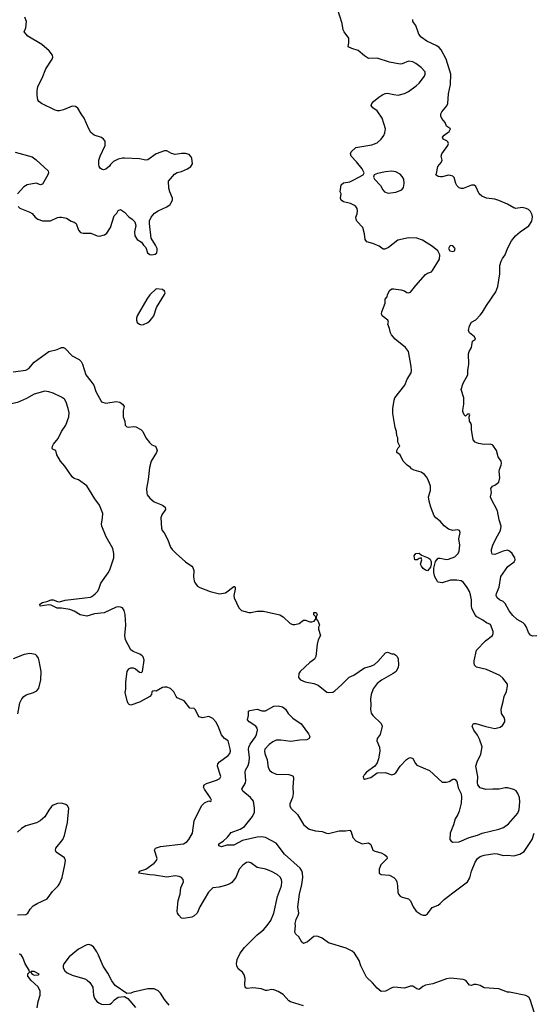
# Model space of a CAD drawing. Header units: inches. Extents: x 2001573 to 2220545, y 644482 to 846830.
# Tile 697 of 755: x 2181612 to 2186496, y 764364 to 773727. Entities that reach past the tile are written whole.
import ezdxf

# ---------------------------------------------------------------- set-up
doc = ezdxf.new("R2010")
doc.units = ezdxf.units.IN
doc.header["$MEASUREMENT"] = 0
doc.layers.add('C1786', color=7, linetype='Continuous')
doc.layers.add('C1787', color=7, linetype='Continuous')

msp = doc.modelspace()

# ---------------------------------------------------------------- linework, layer by layer
at = {"layer": 'C1786', "color": 5}
for points, elevation in [([(2184310, 764349.7), (2184186.6, 764386.6), (2184170, 764397), (2184116.4, 764456.4), (2184070, 764485.4), (2184030, 764502.7), (2184010, 764505.2), (2183965.2, 764494.8), (2183950, 764496.2), (2183910, 764512.6), (2183830, 764519.3), (2183774.9, 764514.9), (2183761.5, 764521.5), (2183755.6, 764530), (2183752.8, 764550), (2183755.8, 764610), (2183745.6, 764645.6), (2183729.7, 764669.7), (2183690, 764701.6), (2183675.4, 764730), (2183673.3, 764750), (2183680.3, 764790), (2183709.2, 764850.8), (2183750, 764903.7), (2183870, 765024.9), (2183930, 765072), (2183966.7, 765113.3), (2183998.8, 765161.2), (2184028.9, 765231.1), (2184065, 765390), (2184101.2, 765490), (2184104.5, 765530), (2184101.4, 765550), (2184090, 765573), (2184059.5, 765599.5), (2184006.8, 765626.8), (2183951.9, 765648.2), (2183870, 765665.7), (2183810, 765707.8), (2183790, 765714), (2183770, 765711.8), (2183732.8, 765687.2), (2183699.3, 765650), (2183668.2, 765570), (2183630, 765522.9), (2183610, 765508.2), (2183570, 765492.6), (2183510, 765477.7), (2183447.7, 765470), (2183406.7, 765430), (2183324.4, 765290), (2183299.1, 765230), (2183270, 765203.7), (2183248.1, 765191.9), (2183170, 765178.4), (2183150, 765183.7), (2183124.5, 765210), (2183112.3, 765230), (2183109.6, 765250), (2183119.5, 765350), (2183138.9, 765410), (2183145.7, 765470), (2183169.7, 765530), (2183168, 765550), (2183151.8, 765570), (2183130, 765579.3), (2183090, 765584.8), (2183010, 765572.1), (2182893.3, 765593.3), (2182850, 765594.2), (2182744.5, 765610), (2182750, 765630.4), (2182810, 765650.4), (2182890, 765704.9), (2182911.6, 765730), (2182919.6, 765750), (2182893.2, 765830), (2182902, 765850), (2182950, 765864.4), (2183170, 765889.2), (2183202, 765910), (2183219.7, 765930), (2183254, 765990), (2183272.3, 766110), (2183341.6, 766250), (2183370, 766280.7), (2183410, 766298), (2183430, 766294), (2183435.3, 766304.7), (2183424, 766330), (2183368.6, 766408.6), (2183360.5, 766430), (2183367.8, 766450), (2183390, 766464), (2183484.6, 766495.4), (2183515.1, 766510), (2183525.1, 766530), (2183493.6, 766630), (2183496.9, 766650), (2183513.3, 766670), (2183595.1, 766730), (2183609.7, 766750), (2183615.8, 766770), (2183614.5, 766794.5), (2183594.5, 766870), (2183561.2, 766890), (2183530, 766925.2), (2183500.5, 767010), (2183476.3, 767050), (2183450, 767080.7), (2183410, 767100.9), (2183350, 767089.3), (2183318.6, 767098.6), (2183310, 767108.7), (2183285.1, 767165.1), (2183270, 767176), (2183230, 767181.2), (2183175.3, 767250), (2183110, 767278), (2183099.5, 767290), (2183076.3, 767336.3), (2183046.1, 767366.1), (2183010, 767378.5), (2182990, 767380.9), (2182970, 767377.2), (2182910, 767343.1), (2182890, 767346), (2182878.3, 767341.7), (2182870, 767334.5), (2182864.2, 767310), (2182850.2, 767290), (2182750, 767236), (2182670, 767209), (2182653.8, 767213.8), (2182644.2, 767224.2), (2182633.2, 767250), (2182615.3, 767330), (2182620.9, 767359.1), (2182620.8, 767430), (2182633.8, 767530), (2182650, 767554.4), (2182670, 767563.8), (2182690, 767563), (2182714.4, 767554.4), (2182750, 767523.2), (2182770, 767519.3), (2182778.7, 767530), (2182794.9, 767634.9), (2182787.2, 767667.2), (2182778, 767678), (2182754.1, 767694.1), (2182690, 767719.8), (2182670, 767735.8), (2182617.8, 767830), (2182611.6, 767870), (2182621.5, 767970), (2182615.3, 768070), (2182604.4, 768110), (2182590, 768132.8), (2182570, 768141.7), (2182550, 768143.5), (2182530, 768139.2), (2182414.8, 768085.2), (2182322.9, 768077.1), (2182250, 768056), (2182186.9, 768066.9), (2182130, 768103.1), (2182090, 768118.9), (2182010, 768129.8), (2181969.3, 768130), (2181910, 768159.1), (2181890, 768163.5), (2181806, 768150), (2181804, 768170), (2181830, 768184.9), (2181870, 768194), (2181909.8, 768210.2), (2181930, 768208.7), (2181970, 768193.4), (2181990, 768192), (2182045.8, 768205.8), (2182232.3, 768227.7), (2182283.9, 768236.1), (2182297.6, 768242.4), (2182330, 768265.7), (2182353.3, 768290), (2182365.1, 768310), (2182384.7, 768370), (2182454.7, 768465.3), (2182470, 768494), (2182507.8, 768610), (2182508.8, 768650), (2182497.9, 768697.9), (2182433.3, 768810), (2182392.6, 768910), (2182390.5, 768930), (2182400.5, 768990), (2182401.3, 769030), (2182370.6, 769110), (2182325.7, 769170), (2182250, 769292.7), (2182170, 769351.8), (2182130, 769364.2), (2182110, 769380.7), (2182040.5, 769480.5), (2181999.8, 769530), (2181964.7, 769590), (2181955.3, 769630), (2181930, 769640.9), (2181920.9, 769650), (2181922.6, 769670), (2181932.8, 769690), (2181977.3, 769742.7), (2182010, 769810.2), (2182050, 769871.6), (2182078.4, 769950), (2182081, 769990), (2182079.1, 770000)], 280), ([(2182596.9, 770000), (2182595.5, 769970), (2182597.3, 769950), (2182610.4, 769910), (2182614.8, 769870), (2182630, 769854.8), (2182650, 769850.5), (2182690, 769857.1), (2182715.1, 769855.1), (2182764, 769830), (2182783, 769810), (2182812.4, 769750), (2182845.5, 769705.5), (2182870, 769684.9), (2182901, 769670), (2182910, 769658), (2182918, 769630), (2182912.7, 769610), (2182861.1, 769530), (2182846, 769470), (2182834.1, 769354.1), (2182817.5, 769270), (2182821.1, 769221.1), (2182824.9, 769210), (2182850, 769178.4), (2182890, 769142), (2182970, 769110.6), (2182994.8, 769090), (2182997.3, 769070), (2182962.4, 769017.6), (2182954, 768990), (2182960.3, 768890), (2182967.4, 768870), (2182985.7, 768845.7), (2183021.3, 768781.3), (2183046.4, 768710), (2183061.3, 768690), (2183098.7, 768650), (2183190, 768570.5), (2183250, 768530.8), (2183258.8, 768518.8), (2183267.7, 768490), (2183265.5, 768430), (2183272.7, 768390), (2183280.5, 768370), (2183301.5, 768341.5), (2183326.2, 768326.2), (2183424, 768290), (2183512.5, 768267.5), (2183570, 768275.3), (2183650, 768337.3), (2183655.9, 768335.9), (2183661, 768330), (2183660.5, 768310), (2183648.4, 768250), (2183650.6, 768230), (2183695.2, 768135.2), (2183721, 768110), (2183790, 768090.5), (2183810, 768090.5), (2183870, 768103.7), (2183930, 768100.9), (2184086.4, 768066.4), (2184118, 768050), (2184184.8, 767984.8), (2184210, 767974), (2184230, 767974), (2184270, 767986), (2184310, 768015.5), (2184330, 768015.8), (2184370, 768001.5), (2184390, 768000.3), (2184411.9, 768008.1), (2184428.7, 768030), (2184428, 768048), (2184410, 768066), (2184409.5, 768090.5), (2184430, 768091), (2184442, 768070), (2184432.7, 768047.3), (2184432, 768030), (2184450, 768004.7), (2184462, 767970), (2184454.9, 767950), (2184454, 767930), (2184471.9, 767870), (2184451.6, 767828.4), (2184440.3, 767790), (2184428.4, 767670), (2184414.4, 767645.6), (2184370, 767614.5), (2184279.1, 767530), (2184265.5, 767510), (2184264, 767470), (2184282.8, 767450), (2184326, 767430), (2184410, 767413.7), (2184450, 767397.6), (2184533.1, 767333.1), (2184550, 767328.7), (2184590, 767333.1), (2184610, 767345.7), (2184676, 767404), (2184744.6, 767475.4), (2184790, 767494.6), (2184890, 767563.7), (2184950, 767578.9), (2184985, 767595), (2185016.8, 767623.2), (2185090, 767704.7), (2185110, 767711.3), (2185150, 767698), (2185170, 767696), (2185190, 767684.7), (2185201, 767670), (2185210.7, 767650), (2185214.8, 767590), (2185210.8, 767570), (2185190.8, 767530), (2185164.7, 767510), (2185052.7, 767447.3), (2185010, 767413.6), (2184975, 767365), (2184954.4, 767310), (2184949.1, 767270), (2184952.6, 767210), (2184947.8, 767170), (2184953.1, 767133.1), (2184970, 767110.3), (2185050, 767033.4), (2185058.4, 767010), (2185038.7, 766930), (2185013, 766890), (2185008.2, 766870), (2185034.4, 766810), (2185037.1, 766770), (2185023.4, 766696.6), (2185010, 766659), (2184990.5, 766629.5), (2184910, 766571.8), (2184890.8, 766550), (2184884.9, 766535.1), (2184878, 766530), (2184882, 766510), (2184890, 766506), (2184950, 766522), (2185010, 766566), (2185087.1, 766567.1), (2185150, 766546.8), (2185170, 766551), (2185190, 766566), (2185231.7, 766628.3), (2185290, 766691.3), (2185310, 766706), (2185330, 766710.8), (2185350, 766701), (2185375.2, 766655.2), (2185390, 766638.8), (2185510, 766586), (2185630, 766476), (2185670, 766476), (2185696.5, 766483.5), (2185730, 766504.7), (2185750, 766504.7), (2185770, 766482), (2185782.5, 766422.5), (2185810, 766364.7), (2185814.6, 766334.6), (2185810, 766278), (2185790, 766202), (2185778, 766170), (2185753, 766127), (2185737.4, 766070), (2185705.7, 765990), (2185703.8, 765930), (2185714.4, 765914.4), (2185730, 765906.4), (2185790, 765910.3), (2185886.6, 765950), (2185966.6, 765973.4), (2186010, 765991.3), (2186170, 766030.2), (2186213.4, 766046.6), (2186259.6, 766080.4), (2186350, 766181.6), (2186362.5, 766217.5), (2186367.1, 766290), (2186364.2, 766330), (2186349.7, 766369.7), (2186332.9, 766392.9), (2186310, 766406), (2186250, 766421.3), (2186230, 766421.3), (2186170.3, 766409.7), (2186110, 766411.3), (2186045.6, 766405.6), (2185990, 766422), (2185969.7, 766449.7), (2185966, 766470), (2185969.5, 766529.5), (2185949.3, 766630), (2185960.9, 766670), (2185998, 766742), (2186011.4, 766811.4), (2185985.3, 766885.3), (2185964.2, 766924.2), (2185929.3, 766970), (2185914, 767010), (2185926.6, 767033.4), (2185950, 767034), (2186044.4, 767004.4), (2186130, 766986), (2186181.5, 766998.5), (2186204.1, 767015.9), (2186224, 767050), (2186224, 767070), (2186219, 767090), (2186192.7, 767130), (2186189.3, 767170), (2186210, 767242), (2186218.4, 767290), (2186241, 767339), (2186251.6, 767390), (2186249.6, 767409.6), (2186205.4, 767465.4), (2186179, 767490), (2186050, 767548.3), (2185955.3, 767570), (2185937.2, 767590), (2185932.7, 767610), (2185935.1, 767630), (2185957, 767730), (2186041.1, 767818.9), (2186107.3, 767870), (2186115.1, 767890), (2186115.1, 767910), (2186090, 767975.3), (2186050, 767992), (2186017.1, 768017.2), (2185960.7, 768050), (2185941.3, 768070), (2185912.1, 768132.1), (2185908.5, 768150), (2185909.8, 768209.8), (2185898.9, 768258.9), (2185888.9, 768288.9), (2185866.4, 768326.4), (2185833.9, 768373.9), (2185810, 768391.1), (2185770, 768397.7), (2185710, 768396.3), (2185630, 768372), (2185610, 768374.5), (2185590, 768379.5), (2185584.9, 768384.9), (2185559.7, 768430), (2185551.2, 768470), (2185551.2, 768510), (2185566.6, 768573.4), (2185590, 768606.8), (2185610, 768607.3), (2185670, 768593.4), (2185690, 768595.5), (2185750, 768617.6), (2185781.2, 768650), (2185790, 768671.3), (2185797.4, 768730), (2185789.6, 768790), (2185801.2, 768850), (2185795.3, 768870), (2185774.8, 768874.8), (2185730, 768869.5), (2185690, 768880.9), (2185650, 768915.1), (2185610, 768959.3), (2185568.8, 768988.8), (2185555.1, 769010), (2185521.7, 769090), (2185507.1, 769147.1), (2185499.7, 769190), (2185518.2, 769250), (2185518, 769290), (2185496.4, 769350), (2185480.4, 769380.4), (2185462.3, 769402.3), (2185430, 769423.7), (2185363.2, 769443.2), (2185336.5, 769456.5), (2185328, 769470), (2185298, 769490), (2185259, 769530), (2185229.1, 769589.1), (2185198, 769610), (2185198, 769630), (2185210, 769654), (2185226, 769670), (2185208.9, 769708.9), (2185208.7, 769750), (2185199, 769770), (2185196, 769810), (2185184, 769850), (2185162, 769982), (2185161.6, 770000)], 280), ([(2186530, 767867.4), (2186490, 767865.4), (2186470, 767874), (2186450, 767899.3), (2186430.9, 767950), (2186415.3, 767975.3), (2186400.4, 767990), (2186343.3, 768023.3), (2186300.3, 768060.3), (2186266.9, 768106.9), (2186230, 768174.4), (2186210, 768193), (2186175.8, 768210), (2186151.1, 768230), (2186143.1, 768250), (2186145.6, 768270), (2186172.3, 768330), (2186186.8, 768433.2), (2186253.6, 768526.4), (2186313.1, 768570), (2186325.1, 768590), (2186322.2, 768610), (2186294.3, 768650), (2186270, 768673.7), (2186250, 768681.7), (2186210, 768674.3), (2186130, 768640.4), (2186105.2, 768645.2), (2186097.2, 768670), (2186099.3, 768690), (2186112.7, 768730), (2186143, 768797), (2186183.5, 768870), (2186190.6, 768910), (2186171.5, 768970), (2186157, 769057), (2186094.7, 769170), (2186089.6, 769190), (2186097.6, 769230), (2186092.3, 769267.7), (2186109.2, 769290), (2186130, 769299.1), (2186169.5, 769330.5), (2186178, 769370), (2186171.8, 769430), (2186174, 769450), (2186191.4, 769490), (2186193.3, 769510), (2186189.2, 769530), (2186162.7, 769570), (2186146.6, 769630), (2186110, 769680.9), (2186090, 769689.3), (2186030, 769686), (2185975.5, 769695.5), (2185942, 769710), (2185924, 769730), (2185908.9, 769831.1), (2185908.7, 769870), (2185902, 769890), (2185888, 769910), (2185886, 769950), (2185894, 769970), (2185890, 769975.3), (2185870, 769975.3), (2185850, 769958), (2185838, 769970), (2185829, 769990), (2185827.5, 770000)], 260), ([(2181593.3, 767126.7), (2181614.2, 767230), (2181632.6, 767270), (2181649.9, 767290.1), (2181673.2, 767306.8), (2181743.7, 767330), (2181774.8, 767345.2), (2181795.1, 767370), (2181813.3, 767450), (2181816.9, 767530), (2181798.5, 767630), (2181790, 767655.1), (2181776.6, 767676.6), (2181760.9, 767690), (2181710, 767699.8), (2181654.8, 767690), (2181550.2, 767649.8)], 320), ([(2186522, 764230), (2186467.3, 764410), (2186452.6, 764432.6), (2186426.3, 764446.3), (2186270, 764478.4), (2186250, 764478.4), (2186170, 764511.5), (2186030, 764519.5), (2185990, 764542), (2185953.4, 764553.4), (2185930, 764551.8), (2185910, 764541.6), (2185890, 764547.3), (2185853.6, 764590), (2185830, 764600.5), (2185711.4, 764611.4), (2185670, 764607.2), (2185541.1, 764559), (2185470, 764545.7), (2185445.9, 764534.1), (2185410, 764504.7), (2185390, 764509.6), (2185350, 764537.2), (2185330, 764536.8), (2185270, 764517.4), (2185170, 764526.8), (2185150, 764521.6), (2185090, 764487.8), (2185050, 764485.7), (2185010, 764517.2), (2184967.4, 764567.4), (2184910, 764621.3), (2184857.6, 764730), (2184839.1, 764779.1), (2184795.1, 764850), (2184772.7, 764870), (2184717.6, 764897.6), (2184549.9, 764949.9), (2184490, 764991.8), (2184450, 765009.6), (2184430, 765011.6), (2184410, 765007.3), (2184350, 764958.4), (2184310, 764942), (2184295.1, 764955.1), (2184266.1, 765006.1), (2184239.3, 765030), (2184227, 765050), (2184234, 765110), (2184231.9, 765131.9), (2184241.2, 765170), (2184260.5, 765210), (2184265.1, 765230), (2184258, 765290), (2184272.6, 765410), (2184295.6, 765504.4), (2184303.1, 765570), (2184301.8, 765610), (2184294.5, 765634.5), (2184278.4, 765658.4), (2184130.5, 765790.6), (2184050, 765897.4), (2183950, 765949.7), (2183910, 765957.4), (2183870, 765952.6), (2183730, 765920.3), (2183650, 765877.2), (2183583.2, 765876.8), (2183530, 765861.6), (2183505.2, 765870), (2183506.6, 765890), (2183545.6, 765914.4), (2183587.9, 765952), (2183623.1, 765996.9), (2183710, 766028.3), (2183750, 766054.9), (2183826.6, 766150), (2183846.3, 766190), (2183846, 766230), (2183834.1, 766294.1), (2183806.2, 766330), (2183735.1, 766390), (2183725.1, 766410), (2183760.2, 766470), (2183764.1, 766490), (2183755, 766570), (2183759.8, 766590), (2183783.8, 766636.2), (2183795.4, 766670), (2183797.7, 766710), (2183787.5, 766790), (2183791, 766810), (2183803.8, 766836.1), (2183853.4, 766906.6), (2183864.6, 766930), (2183874, 766970), (2183869.7, 766990), (2183856.9, 767010), (2183794, 767050), (2183779.5, 767070), (2183787, 767110), (2183787.5, 767152.5), (2183801.3, 767158.7), (2183870, 767170.2), (2183915.7, 767155.7), (2183950, 767154.8), (2184030, 767197.6), (2184070, 767201.5), (2184110, 767193.8), (2184139.5, 767170), (2184165.5, 767130), (2184210, 767086.4), (2184288, 767030), (2184357.3, 766937.3), (2184370.5, 766910), (2184364, 766890), (2184342.4, 766877.6), (2184276.6, 766876.6), (2184190, 766863.7), (2184095.9, 766875.8), (2184050, 766875.7), (2184018.9, 766861.1), (2183984.5, 766835.5), (2183944.8, 766790), (2183940.1, 766770), (2183942.1, 766750), (2183964.8, 766690), (2183975.3, 766615.3), (2183990, 766586.4), (2184010, 766570.3), (2184050, 766553.7), (2184170, 766547.7), (2184200.7, 766540.7), (2184212.8, 766532.8), (2184217.1, 766510), (2184210.3, 766430.3), (2184212, 766370), (2184207.4, 766330), (2184181.8, 766270), (2184180.7, 766250), (2184189, 766230), (2184253.7, 766170), (2184310, 766074.9), (2184334.9, 766050), (2184363.8, 766030), (2184426, 766014), (2184487.8, 766007.7), (2184530, 765990.4), (2184550, 765987.2), (2184650, 766012.7), (2184710, 766012.4), (2184750, 766020.5), (2184763.7, 766003.7), (2184781.3, 765950), (2184810, 765917.6), (2184870, 765890.5), (2184930, 765900.7), (2184950, 765884.7), (2184971, 765830), (2184990, 765819.1), (2185050, 765803.1), (2185085.3, 765785.3), (2185102.8, 765770), (2185107.3, 765750), (2185045.7, 765690), (2185030.4, 765650), (2185030.8, 765610), (2185050, 765599.3), (2185130, 765591.6), (2185170.2, 765570.2), (2185189.4, 765549.4), (2185198, 765530), (2185206.2, 765490), (2185207.7, 765430), (2185214.7, 765410), (2185230, 765392.8), (2185250, 765381.6), (2185310, 765365.5), (2185327.3, 765347.3), (2185352.3, 765292.3), (2185383, 765250), (2185430, 765217.1), (2185450, 765210.4), (2185470, 765210.4), (2185490, 765223.1), (2185535.8, 765284.2), (2185590, 765307.2), (2185610, 765321.7), (2185650, 765360.4), (2185730, 765425.5), (2185872, 765530), (2185892, 765568), (2185907.4, 765630), (2185944.3, 765715.7), (2185965.6, 765750), (2185989.7, 765770), (2186030, 765781.6), (2186130, 765798.8), (2186156.1, 765796.1), (2186210, 765778.7), (2186250, 765783.1), (2186310, 765777), (2186368.5, 765791.5), (2186410, 765818), (2186484.5, 765930), (2186505.6, 765990)], 260), ([(2181590, 765214), (2181670, 765217.3), (2181689.5, 765230.5), (2181712.3, 765270), (2181741, 765299), (2181778.4, 765321.6), (2181873.6, 765366.4), (2181924.8, 765435.2), (2181978.3, 765490), (2181991.1, 765510), (2182014.7, 765570), (2182041.7, 765690), (2182046.3, 765730), (2182036.6, 765756.6), (2181958.4, 765810), (2181951.6, 765830), (2181956.2, 765850), (2182021.3, 765930), (2182039.7, 765970), (2182067.7, 766092.3), (2182078.4, 766230), (2182066.6, 766250), (2182050, 766262.9), (2182010, 766275.6), (2181970, 766273.6), (2181930, 766258), (2181914.6, 766245.4), (2181888.6, 766211.4), (2181850, 766145.2), (2181806.8, 766110), (2181771.8, 766088.2), (2181670, 766060.9), (2181630, 766035.1), (2181590, 765999.5)], 320), ([(2181778.4, 764330), (2181788.3, 764390), (2181805.4, 764450), (2181806.9, 764490), (2181787.1, 764530), (2181722.4, 764590), (2181689.4, 764630), (2181690, 764654), (2181706, 764670), (2181702, 764690), (2181662.7, 764750), (2181641.2, 764810), (2181630, 764828.7), (2181610, 764844)], 320), ([(2183034.9, 764354.9), (2182988.2, 764408.2), (2182949.5, 764470), (2182930, 764492), (2182889.6, 764509.6), (2182830, 764509.7), (2182690, 764479.3), (2182670, 764469.2), (2182630, 764468), (2182521.2, 764541.2), (2182487.6, 764587.6), (2182450, 764659), (2182405.6, 764725.6), (2182362.9, 764830), (2182344.2, 764864.2), (2182313.6, 764910), (2182290, 764927.8), (2182270, 764931.1), (2182250, 764928), (2182170, 764889.7), (2182083.9, 764816.1), (2182030.5, 764750), (2182024, 764730), (2182026.8, 764710), (2182042.4, 764682.4), (2182063.4, 764663.4), (2182110, 764640.4), (2182230, 764606), (2182253.7, 764593.7), (2182278, 764570), (2182306.4, 764526.4), (2182314.8, 764450), (2182323.4, 764423.4), (2182346.8, 764390), (2182370, 764374), (2182390, 764364.9), (2182410, 764362), (2182470, 764366), (2182484.7, 764375.3), (2182513.6, 764406.4), (2182549.3, 764430.7), (2182610, 764438), (2182639.1, 764419.1), (2182712.8, 764332.8)], 320)]:
    msp.add_lwpolyline(points, dxfattribs=dict(at, elevation=elevation))
for points, elevation in [([(2185490, 768485.2), (2185470, 768492.3), (2185450, 768507), (2185432, 768530), (2185422.7, 768550), (2185437.2, 768590), (2185430, 768608), (2185410, 768602), (2185391.1, 768588.9), (2185369.2, 768590), (2185364, 768630), (2185378, 768650), (2185410, 768654), (2185434.4, 768634.4), (2185498, 768610), (2185515.8, 768595.8), (2185525.5, 768570), (2185525.5, 768550), (2185518, 768522)], 280), ([(2181750, 764677.2), (2181724.7, 764675.3), (2181714, 764670), (2181732, 764650), (2181750, 764641), (2181790, 764644.7), (2181798, 764650)], 320)]:
    msp.add_lwpolyline(points, close=True, dxfattribs=dict(at, elevation=elevation))
at = {"layer": 'C1787', "color": 5}
for points, elevation in [([(2185161.6, 770000), (2185160.9, 770030), (2185173.6, 770110), (2185180.7, 770130), (2185274.5, 770250), (2185297, 770310), (2185333.6, 770370), (2185338.7, 770390), (2185335.6, 770430), (2185309.6, 770570), (2185282, 770610), (2185184, 770690), (2185149.2, 770730), (2185137.2, 770750), (2185129.2, 770790), (2185114, 770830), (2185119.3, 770850), (2185112.3, 770870), (2185058, 770910), (2185052.3, 770930), (2185055.1, 770950), (2185088.7, 771030), (2185086, 771070), (2185108, 771092), (2185108.7, 771110), (2185130, 771150.8), (2185150, 771166), (2185170, 771167.3), (2185237.5, 771157.5), (2185270, 771147.3), (2185293.7, 771133.7), (2185310, 771130.7), (2185330, 771134.8), (2185380.1, 771199.9), (2185470, 771302.8), (2185490, 771317.3), (2185528, 771330), (2185538, 771342), (2185604, 771450), (2185608, 771490), (2185588, 771530), (2185539, 771570), (2185441.2, 771630), (2185390, 771649.7), (2185310, 771652.6), (2185208.8, 771631.2), (2185119, 771561), (2185085.6, 771545.6), (2185070, 771545.2), (2185030, 771572.7), (2184970, 771599.3), (2184914.5, 771614.5), (2184898, 771638), (2184892, 771690), (2184873.6, 771750), (2184819.5, 771810), (2184811.8, 771830), (2184809.6, 771850), (2184820.1, 771879.9), (2184823.5, 771910), (2184820.5, 771930), (2184810, 771949.3), (2184790, 771964.2), (2184757.2, 771977.3), (2184690, 771995.3), (2184668.7, 772010), (2184662, 772030), (2184668, 772070), (2184659, 772090), (2184670, 772156), (2184690, 772174), (2184750, 772186), (2184790, 772202.8), (2184878, 772250), (2184888.7, 772270), (2184869, 772310), (2184816.3, 772376.3), (2184764, 772430), (2184757.2, 772450), (2184764, 772470), (2184810, 772510.7), (2184962.2, 772537.8), (2185010, 772555.6), (2185050.8, 772589.2), (2185074.6, 772625.4), (2185084, 772650), (2185089.6, 772690.4), (2185059.1, 772790), (2185010, 772860.9), (2184969.3, 772890), (2184956, 772910), (2184959.3, 772930), (2184976, 772950), (2185026, 772990), (2185064.6, 773015.4), (2185090, 773026), (2185110, 773028.2), (2185170, 773014.4), (2185210, 773010.4), (2185270, 773026), (2185310, 773044.9), (2185383.5, 773096.5), (2185410, 773121.6), (2185461.6, 773190), (2185467.6, 773210), (2185467, 773230), (2185431.1, 773271.1), (2185379.5, 773310), (2185350, 773326), (2185310, 773331.1), (2185250, 773306.9), (2185230, 773305.1), (2185130, 773324.2), (2185010, 773361.6), (2184930, 773357), (2184890, 773382), (2184830, 773432.7), (2184772.1, 773452.1), (2184735.3, 773470), (2184742.7, 773510), (2184741.2, 773550), (2184696.9, 773610), (2184688.7, 773630), (2184679.7, 773690), (2184635.4, 773830)], 280), ([(2181598.4, 771950), (2181613.1, 771933.1), (2181710, 771897.1), (2181730, 771883), (2181758.4, 771850), (2181783, 771830), (2181830, 771814), (2181905.3, 771814.7), (2181970, 771845.7), (2181990, 771848.8), (2182010.3, 771850.3), (2182058.7, 771838.7), (2182101, 771810), (2182130, 771802.4), (2182150.3, 771790.2), (2182170, 771726), (2182190, 771702.8), (2182216.8, 771696.8), (2182290, 771696.4), (2182350, 771670.5), (2182370, 771668), (2182419.5, 771680.5), (2182442, 771698), (2182474, 771750), (2182510, 771862), (2182534.6, 771885.4), (2182550, 771912), (2182570, 771922), (2182610, 771898), (2182650, 771851.3), (2182682, 771830), (2182705.4, 771805.4), (2182718, 771770), (2182702.8, 771710), (2182706.8, 771670), (2182730, 771636), (2182771.3, 771610), (2182790, 771582), (2182810, 771562), (2182827.3, 771510), (2182850, 771494), (2182870, 771490.7), (2182901.5, 771498.5), (2182916, 771510), (2182920.9, 771530), (2182918, 771550), (2182902.9, 771582.9), (2182861.2, 771650), (2182845.2, 771790), (2182846.3, 771813.7), (2182862, 771850), (2182892.9, 771887.1), (2182929.4, 771910.6), (2183010, 771946), (2183042, 771970), (2183050, 771982), (2183064, 772010), (2183065.2, 772030), (2183039, 772090), (2183030, 772126), (2183028.7, 772190), (2183083.3, 772256.7), (2183110, 772273.4), (2183150, 772284.4), (2183209.2, 772310), (2183240.9, 772330), (2183254.8, 772354.8), (2183249.5, 772409.5), (2183243.7, 772423.7), (2183223.7, 772443.7), (2183190, 772455.1), (2183150, 772454.5), (2183090, 772446), (2183054.8, 772454.8), (2183010, 772481.2), (2182990, 772481.2), (2182910, 772451.3), (2182830, 772395.4), (2182810, 772392.4), (2182750, 772403.9), (2182610, 772409.5), (2182590, 772409.5), (2182550, 772399.5), (2182502.8, 772377.2), (2182476, 772350), (2182466.4, 772333.6), (2182430, 772306), (2182410, 772298), (2182390, 772306), (2182376.4, 772316.4), (2182368.7, 772330), (2182364, 772350), (2182365.2, 772390), (2182377.2, 772430), (2182423.7, 772530), (2182423.7, 772570), (2182409.4, 772590), (2182390, 772605.1), (2182319.3, 772630), (2182290, 772653.6), (2182268.3, 772690), (2182223.6, 772790), (2182196.2, 772830), (2182166.3, 772886.3), (2182142.4, 772902.4), (2182110, 772905.6), (2182030, 772868), (2181990, 772859.7), (2181970, 772860.5), (2181950, 772866.3), (2181818.4, 772930), (2181794.3, 772950), (2181784.8, 772964.8), (2181777.2, 773010), (2181777.2, 773050), (2181784.2, 773090), (2181824.7, 773170), (2181860.2, 773259.8), (2181922.4, 773350), (2181927.8, 773370), (2181924.2, 773390), (2181893.6, 773430), (2181822.9, 773490), (2181689.2, 773570), (2181655.3, 773610), (2181669.2, 773650), (2181676, 773710), (2181660.9, 773750)], 320), ([(2185827.5, 770000), (2185825.2, 770014.8), (2185835.3, 770070), (2185835.3, 770130), (2185809.2, 770210), (2185829.2, 770270), (2185873.2, 770350), (2185873.2, 770390), (2185882.7, 770450), (2185879, 770550), (2185885.2, 770570), (2185909.2, 770610), (2185918, 770670), (2185946, 770690), (2185938, 770710), (2185889.2, 770750), (2185881.2, 770770), (2185890, 770816), (2185909.7, 770850.3), (2185950, 770873.4), (2185990, 770916.3), (2186013.3, 770946.7), (2186049.7, 771010), (2186141.1, 771138.9), (2186158.5, 771190), (2186177.6, 771310), (2186179.5, 771390), (2186189.6, 771430), (2186202.8, 771457.2), (2186230, 771490.7), (2186252, 771550), (2186290, 771624.4), (2186328.1, 771670), (2186370, 771710.6), (2186452.8, 771767.2), (2186481.7, 771810), (2186489.8, 771850), (2186486, 771870), (2186470, 771901.6), (2186450, 771921.3), (2186430, 771932.8), (2186390, 771940.5), (2186330, 771931.6), (2186310, 771937.6), (2186250, 771973.3), (2186170, 772007.8), (2186130, 772018.7), (2186050, 772029.5), (2186007.7, 772047.7), (2185980.9, 772070), (2185950, 772142), (2185934, 772154), (2185910, 772154.5), (2185830, 772122.7), (2185810, 772121.2), (2185790, 772129), (2185770, 772148.7), (2185759.3, 772170), (2185744.5, 772224.5), (2185730, 772239.3), (2185710, 772246.6), (2185690, 772247.3), (2185630, 772232.3), (2185612.7, 772232.7), (2185590, 772235.3), (2185569.3, 772250), (2185576.5, 772263.5), (2185587.3, 772330), (2185620.9, 772370), (2185629.3, 772390), (2185619.3, 772430), (2185626.6, 772450), (2185684, 772530), (2185689, 772550), (2185684, 772564), (2185673.6, 772573.6), (2185638, 772590), (2185634, 772610), (2185648.7, 772630), (2185697, 772663), (2185708.7, 772690), (2185670, 772715.3), (2185659.3, 772750), (2185627.8, 772787.8), (2185618.4, 772810), (2185618.4, 772830), (2185625.6, 772850), (2185673.4, 772906.6), (2185684.2, 772930), (2185690, 773022), (2185708.5, 773110), (2185712.4, 773210), (2185669.1, 773350), (2185619.1, 773439.1), (2185601.1, 773461.1), (2185578.7, 773478.7), (2185483.5, 773523.5), (2185430, 773559.6), (2185408.9, 773588.9), (2185378, 773670), (2185351.6, 773710), (2185349.7, 773730)], 260), ([(2181570, 772467.3), (2181730, 772422), (2181770, 772393.4), (2181882, 772290), (2181884.7, 772270), (2181881, 772250), (2181830, 772164), (2181810, 772157.2), (2181770, 772172), (2181684.1, 772155.9), (2181650, 772136), (2181590.4, 772070)], 320), ([(2181550, 770377.4), (2181670, 770395.2), (2181699.7, 770410), (2181750, 770471.4), (2181890, 770570.3), (2181968.2, 770591.8), (2182010, 770610.7), (2182030, 770610.7), (2182042.5, 770602.5), (2182110, 770530.3), (2182176.3, 770496.3), (2182197.4, 770477.4), (2182210.3, 770450.3), (2182239.5, 770350), (2182290, 770290.4), (2182316.5, 770250), (2182336, 770190), (2182390, 770092.4), (2182430, 770080.9), (2182530, 770097.6), (2182564.7, 770090), (2182591, 770070), (2182606, 770050), (2182597.3, 770010), (2182596.9, 770000)], 280), ([(2182079.1, 770000), (2182073.7, 770030), (2182053.2, 770090), (2182037.1, 770117.2), (2182010, 770138.7), (2181930, 770174.3), (2181888.6, 770188.6), (2181850, 770194), (2181750, 770165.1), (2181676.7, 770123.3), (2181590, 770087.4), (2181490, 770064.5), (2181390, 770065.2), (2181310, 770054), (2181130, 770042.5), (2181050, 770041), (2180950, 770046.3), (2180850, 770009.3), (2180803.9, 770000)], 280)]:
    msp.add_lwpolyline(points, dxfattribs=dict(at, elevation=elevation))
for points, elevation in [([(2185150, 772286), (2185090, 772279.6), (2185015.9, 772264.1), (2184982, 772250), (2184976, 772230), (2184986.8, 772210), (2185044, 772150), (2185064.9, 772110), (2185082.8, 772090), (2185116.7, 772076.7), (2185190, 772085.3), (2185244.5, 772110), (2185260.5, 772130), (2185266.3, 772150), (2185269.6, 772170.4), (2185264.2, 772210), (2185250, 772235.1), (2185230, 772256.2), (2185190, 772279.6)], 280), ([(2185710, 771579), (2185698, 771570), (2185691.3, 771550), (2185702, 771530), (2185730, 771522.8), (2185748, 771530), (2185752.7, 771550), (2185730, 771577.2)], 280), ([(2182910, 771168.7), (2182850, 771109), (2182822, 771070), (2182730.4, 770910), (2182723, 770890), (2182722, 770870), (2182728.4, 770848.4), (2182752, 770830), (2182770, 770826), (2182790, 770828.5), (2182830, 770847), (2182850, 770863.1), (2182870, 770883.8), (2182886.3, 770910), (2182914, 770990), (2182990, 771114), (2182994, 771130), (2182990, 771146), (2182970, 771162)], 320)]:
    msp.add_lwpolyline(points, close=True, dxfattribs=dict(at, elevation=elevation))

doc.saveas('drawing.dxf')
